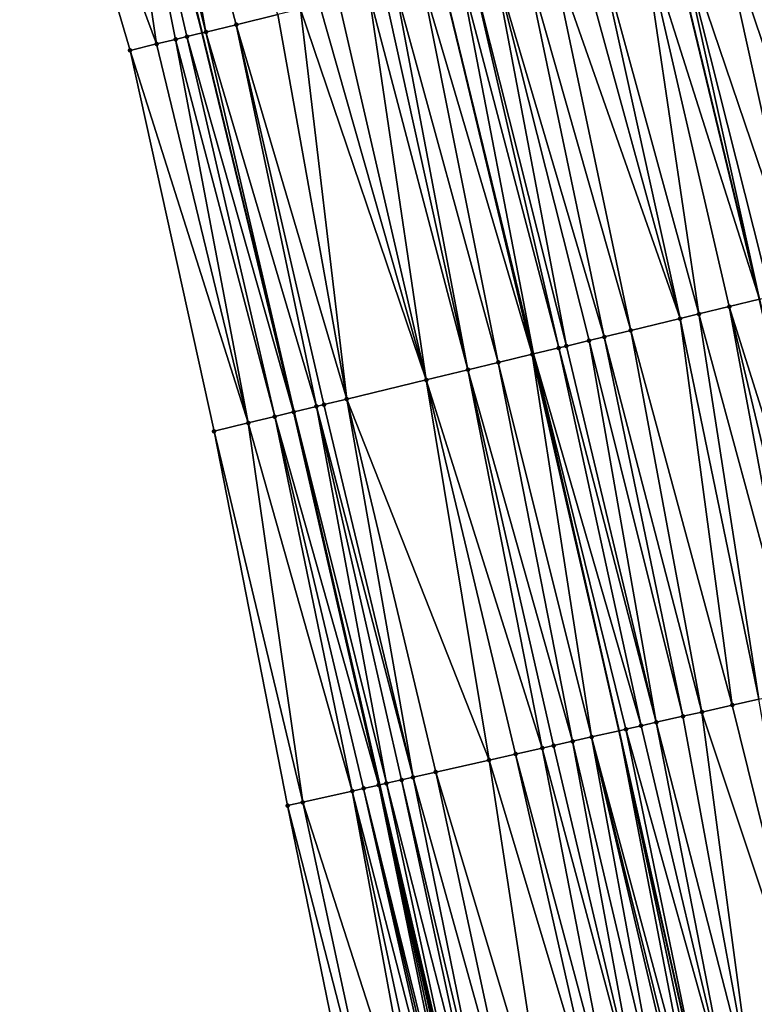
# Model space of a CAD drawing. Header units: feet. Extents: x 2004186 to 2014793, y 836912 to 864902.
# Tile 318 of 656: x 2010559 to 2010596, y 847217 to 847268. Entities that reach past the tile are written whole.
import ezdxf

# ---------------------------------------------------------------- set-up
doc = ezdxf.new("R2010")
doc.units = ezdxf.units.FT
doc.header["$LTSCALE"] = 100
doc.header["$MEASUREMENT"] = 0
for name, color, linetype, lineweight in [('EP_Travel Lane', 5, 'Continuous', 40), ('GPL_Skip Line', 2, 'Continuous', 40), ('Road Shots', 4, 'Continuous', 200), ('Road X-Section', 30, 'Continuous', 13)]:
    doc.layers.add(name, color=color, linetype=linetype, lineweight=lineweight)
doc.layers.add('I-77 SB_MM21-27-Surface-Border', color=7, linetype='Continuous')
doc.layers.add('I-77 SB_MM21-27-Surface-TIN', color=7, linetype='Continuous')

msp = doc.modelspace()

# ---------------------------------------------------------------- linework, layer by layer
at = {"layer": 'EP_Travel Lane'}
msp.add_polyline3d([(2010630.685063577, 846974.7646020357, 433.9494990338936), (2010626.999623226, 846994.4221213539, 433.9498742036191), (2010623.37290923, 847013.7085163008, 433.9473500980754), (2010619.35586834, 847033.300953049, 433.9607344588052), (2010615.338828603, 847052.893384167, 433.9372377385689), (2010611.321789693, 847072.4858112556, 433.8909326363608), (2010607.341284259, 847091.833547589, 433.8868535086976), (2010603.135315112, 847111.386270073, 433.8458970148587), (2010598.929344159, 847130.9390009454, 433.8186552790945), (2010594.723369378, 847150.4917496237, 433.8204851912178), (2010590.543717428, 847169.7928133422, 433.7994783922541), (2010586.116001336, 847189.2965723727, 433.781012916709), (2010581.688313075, 847208.8002088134, 433.7128112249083), (2010577.26060242, 847228.3039439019, 433.6845438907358), (2010572.869440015, 847247.436006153, 433.6395394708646), (2010568.141492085, 847266.8691364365, 433.6038975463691), (2010563.413541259, 847286.3022786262, 433.5727281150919)], dxfattribs=at)
at = {"layer": 'GPL_Skip Line'}
for points in [[(2010658.425751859, 846959.6426882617, 434.8346404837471), (2010654.719709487, 846979.2963235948, 434.8327586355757), (2010651.013668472, 846998.9499517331, 434.8458880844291), (2010647.299672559, 847018.6020272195, 434.8315263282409), (2010643.292333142, 847038.1964483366, 434.8466748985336), (2010639.284994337, 847057.7908664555, 434.8428464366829), (2010635.277655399, 847077.3852852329, 434.8431873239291), (2010631.25525284, 847096.9765361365, 434.8154953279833), (2010627.050621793, 847116.5295742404, 434.8180633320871), (2010622.84599493, 847136.0825928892, 434.7888662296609), (2010618.641362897, 847155.6356355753, 434.798914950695), (2010614.412306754, 847175.183235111, 434.7560637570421), (2010610.008453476, 847194.6923061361, 434.7087903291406), (2010605.604603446, 847214.2013627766, 434.6556823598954), (2010601.200750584, 847233.7104319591, 434.6076615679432), (2010596.746246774, 847253.2076785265, 434.5645376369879), (2010592.049026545, 847272.648150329, 434.498719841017)], [(2010642.843041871, 846977.0569805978, 434.4017730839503), (2010639.195819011, 846996.7217008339, 434.413337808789), (2010635.571582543, 847016.2033965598, 434.4155120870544), (2010631.558796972, 847035.7967035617, 434.4288092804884), (2010627.54601195, 847055.3900078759, 434.4244873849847), (2010623.533227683, 847074.9833085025, 434.3981462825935), (2010619.530251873, 847094.4549494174, 434.3862928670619), (2010615.318628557, 847114.0064724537, 434.3709530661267), (2010611.1070079, 847133.5579831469, 434.3354678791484), (2010606.895382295, 847153.1095168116, 434.3374904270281), (2010602.688896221, 847172.5357383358, 434.3204053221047), (2010598.305170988, 847192.0493671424, 434.2786140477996), (2010593.921456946, 847211.5629461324, 434.2166219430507), (2010589.537728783, 847231.0765879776, 434.1800748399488), (2010585.139193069, 847250.4019683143, 434.1257069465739), (2010580.421065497, 847269.8374178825, 434.0705909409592)]]:
    msp.add_polyline3d(points, dxfattribs=at)
at = {"layer": 'I-77 SB_MM21-27-Surface-Border', "color": 3, "linetype": 'ByBlock', "lineweight": -2}
msp.add_polyline3d([(2010623.863398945, 846973.4784115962, 433.6356946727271), (2010621.729653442, 846993.4284968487, 433.7041223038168), (2010615.948641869, 847012.1900950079, 433.628943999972), (2010612.529134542, 847031.9047385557, 433.6583332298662), (2010608.521796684, 847051.4991520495, 433.6235450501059), (2010604.318515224, 847071.0534893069, 433.5741984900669), (2010600.557156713, 847090.3744989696, 433.5612475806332), (2010596.352529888, 847109.9275174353, 433.5317278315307), (2010592.147901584, 847129.480542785, 433.5134717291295), (2010587.94327389, 847149.0335652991, 433.4905857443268), (2010584.173862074, 847168.3541448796, 433.4992467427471), (2010580.160164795, 847187.9514106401, 433.4996007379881), (2010576.536649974, 847207.6367539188, 433.5000388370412), (2010572.522958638, 847227.2339933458, 433.4896062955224), (2010568.752507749, 847246.4408045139, 433.4700946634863), (2010564.444075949, 847265.9753165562, 433.4409948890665), (2010558.774834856, 847285.1808938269, 433.3625969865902)], dxfattribs=at)
at = {"layer": 'I-77 SB_MM21-27-Surface-TIN', "color": 128, "linetype": 'ByBlock', "lineweight": -2}
for points in [[(2010563.829240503, 847286.4027710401, 433.5912445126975), (2010563.413541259, 847286.3022786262, 433.5727281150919), (2010568.332084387, 847266.9152051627, 433.6103323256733)], [(2010564.80124124, 847286.6377488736, 433.6357722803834), (2010563.829240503, 847286.4027710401, 433.5912445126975), (2010568.332084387, 847266.9152051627, 433.6103323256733)], [(2010564.80124124, 847286.6377488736, 433.6357722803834), (2010569.887287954, 847267.2911598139, 433.6777625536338), (2010572.025703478, 847267.8080535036, 433.7535481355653)], [(2010564.80124124, 847286.6377488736, 433.6357722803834), (2010568.332084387, 847266.9152051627, 433.6103323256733), (2010569.887287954, 847267.2911598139, 433.6777625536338)], [(2010562.857238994, 847286.1677964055, 433.5479488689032), (2010558.774834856, 847285.1808938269, 433.3625969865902), (2010565.80487514, 847266.3042931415, 433.5062614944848)], [(2010562.857238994, 847286.1677964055, 433.5479488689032), (2010568.141492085, 847266.8691364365, 433.6038975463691), (2010563.413541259, 847286.3022786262, 433.5727281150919)], [(2010562.857238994, 847286.1677964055, 433.5479488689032), (2010567.360076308, 847266.6802577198, 433.5775153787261), (2010568.141492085, 847266.8691364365, 433.6038975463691)], [(2010562.857238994, 847286.1677964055, 433.5479488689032), (2010566.776873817, 847266.5392795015, 433.554068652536), (2010567.360076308, 847266.6802577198, 433.5775153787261)], [(2010562.857238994, 847286.1677964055, 433.5479488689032), (2010565.80487514, 847266.3042931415, 433.5062614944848), (2010566.776873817, 847266.5392795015, 433.554068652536)], [(2010568.332084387, 847266.9152051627, 433.6103323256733), (2010563.413541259, 847286.3022786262, 433.5727281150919), (2010568.141492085, 847266.8691364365, 433.6038975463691)], [(2010558.774834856, 847285.1808938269, 433.3625969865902), (2010564.444075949, 847265.9753165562, 433.4409948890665), (2010565.80487514, 847266.3042931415, 433.5062614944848)], [(2010594.576241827, 847273.2590373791, 434.5931723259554), (2010592.437829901, 847272.7421287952, 434.5116498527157), (2010598.884659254, 847253.7245848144, 434.6451752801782)], [(2010596.520244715, 847273.72898719, 434.6799625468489), (2010594.576241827, 847273.2590373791, 434.5931723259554), (2010601.023068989, 847254.241502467, 434.7301903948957)], [(2010594.576241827, 847273.2590373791, 434.5931723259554), (2010598.884659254, 847253.7245848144, 434.6451752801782), (2010601.023068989, 847254.241502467, 434.7301903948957)], [(2010590.688214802, 847272.3192256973, 434.4534648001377), (2010588.355405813, 847271.7553087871, 434.3581229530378), (2010593.635835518, 847252.4557862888, 434.4362508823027)], [(2010590.688214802, 847272.3192256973, 434.4534648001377), (2010596.746246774, 847253.2076785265, 434.5645376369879), (2010592.049026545, 847272.648150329, 434.498719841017)], [(2010590.688214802, 847272.3192256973, 434.4534648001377), (2010595.191038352, 847252.831743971, 434.5048482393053), (2010596.746246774, 847253.2076785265, 434.5645376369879)], [(2010590.688214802, 847272.3192256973, 434.4534648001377), (2010593.635835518, 847252.4557862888, 434.4362508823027), (2010595.191038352, 847252.831743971, 434.5048482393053)], [(2010592.437829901, 847272.7421287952, 434.5116498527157), (2010592.049026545, 847272.648150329, 434.498719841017), (2010596.746246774, 847253.2076785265, 434.5645376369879)], [(2010592.437829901, 847272.7421287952, 434.5116498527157), (2010596.746246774, 847253.2076785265, 434.5645376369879), (2010597.329449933, 847253.348653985, 434.5869211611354)], [(2010592.437829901, 847272.7421287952, 434.5116498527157), (2010597.329449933, 847253.348653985, 434.5869211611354), (2010598.884659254, 847253.7245848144, 434.6451752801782)], [(2010588.355405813, 847271.7553087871, 434.3581229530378), (2010587.383402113, 847271.5203432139, 434.3183224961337), (2010592.663830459, 847252.2208263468, 434.3986196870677)], [(2010588.355405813, 847271.7553087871, 434.3581229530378), (2010592.663830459, 847252.2208263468, 434.3986196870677), (2010593.635835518, 847252.4557862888, 434.4362508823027)], [(2010587.383402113, 847271.5203432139, 434.3183224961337), (2010586.022588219, 847271.191427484, 434.2764962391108), (2010592.663830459, 847252.2208263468, 434.3986196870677)], [(2010584.66178101, 847270.8624840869, 434.2240131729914), (2010583.106571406, 847270.4865544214, 434.1662070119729), (2010588.775803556, 847251.2810141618, 434.2587190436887)], [(2010586.022588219, 847271.191427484, 434.2764962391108), (2010584.66178101, 847270.8624840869, 434.2240131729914), (2010590.136609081, 847251.60996453, 434.3138870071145)], [(2010584.66178101, 847270.8624840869, 434.2240131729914), (2010588.775803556, 847251.2810141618, 434.2587190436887), (2010590.136609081, 847251.60996453, 434.3138870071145)], [(2010586.022588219, 847271.191427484, 434.2764962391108), (2010590.136609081, 847251.60996453, 434.3138870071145), (2010592.663830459, 847252.2208263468, 434.3986196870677)], [(2010583.106571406, 847270.4865544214, 434.1662070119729), (2010581.940159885, 847270.204625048, 434.1297377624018), (2010586.831783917, 847250.8111336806, 434.1986337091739)], [(2010583.106571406, 847270.4865544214, 434.1662070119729), (2010587.998197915, 847251.093052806, 434.2311553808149), (2010588.775803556, 847251.2810141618, 434.2587190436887)], [(2010583.106571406, 847270.4865544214, 434.1662070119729), (2010586.831783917, 847250.8111336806, 434.1986337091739), (2010587.998197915, 847251.093052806, 434.2311553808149)], [(2010579.4129489, 847269.5937202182, 434.0284367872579), (2010585.082179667, 847250.3881856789, 434.1231530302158), (2010580.421065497, 847269.8374178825, 434.0705909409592)], [(2010581.35695524, 847270.0636557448, 434.1097249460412), (2010580.421065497, 847269.8374178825, 434.0705909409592), (2010585.139193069, 847250.4019683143, 434.1257069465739)], [(2010585.082179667, 847250.3881856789, 434.1231530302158), (2010585.139193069, 847250.4019683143, 434.1257069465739), (2010580.421065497, 847269.8374178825, 434.0705909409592)], [(2010581.940159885, 847270.204625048, 434.1297377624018), (2010581.35695524, 847270.0636557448, 434.1097249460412), (2010586.442981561, 847250.717151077, 434.184110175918)], [(2010581.35695524, 847270.0636557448, 434.1097249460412), (2010585.139193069, 847250.4019683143, 434.1257069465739), (2010586.442981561, 847250.717151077, 434.184110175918)], [(2010581.940159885, 847270.204625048, 434.1297377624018), (2010586.442981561, 847250.717151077, 434.184110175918), (2010586.831783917, 847250.8111336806, 434.1986337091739)], [(2010578.052142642, 847269.2647728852, 433.9744377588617), (2010577.468937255, 847269.1238066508, 433.955606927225), (2010581.777363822, 847249.589316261, 433.9930439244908)], [(2010579.4129489, 847269.5937202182, 434.0284367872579), (2010578.052142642, 847269.2647728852, 433.9744377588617), (2010583.332571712, 847249.9652530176, 434.0535811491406)], [(2010578.052142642, 847269.2647728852, 433.9744377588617), (2010581.777363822, 847249.589316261, 433.9930439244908), (2010583.332571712, 847249.9652530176, 434.0535811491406)], [(2010579.4129489, 847269.5937202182, 434.0284367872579), (2010583.332571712, 847249.9652530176, 434.0535811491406), (2010585.082179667, 847250.3881856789, 434.1231530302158)], [(2010576.691330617, 847268.9358494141, 433.9296297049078), (2010575.136125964, 847268.5598992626, 433.8639327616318), (2010579.638956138, 847249.0723901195, 433.9047590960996)], [(2010577.468937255, 847269.1238066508, 433.955606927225), (2010576.691330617, 847268.9358494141, 433.9296297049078), (2010581.777363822, 847249.589316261, 433.9930439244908)], [(2010576.691330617, 847268.9358494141, 433.9296297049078), (2010579.638956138, 847249.0723901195, 433.9047590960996), (2010581.777363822, 847249.589316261, 433.9930439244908)], [(2010574.164118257, 847268.3249502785, 433.8305220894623), (2010573.192110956, 847268.089999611, 433.7964629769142), (2010579.638956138, 847249.0723901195, 433.9047590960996)], [(2010575.136125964, 847268.5598992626, 433.8639327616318), (2010574.164118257, 847268.3249502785, 433.8305220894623), (2010579.638956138, 847249.0723901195, 433.9047590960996)], [(2010572.025703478, 847267.8080535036, 433.7535481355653), (2010569.887287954, 847267.2911598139, 433.6777625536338), (2010575.556530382, 847248.0855770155, 433.7538923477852)], [(2010573.192110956, 847268.089999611, 433.7964629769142), (2010572.025703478, 847267.8080535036, 433.7535481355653), (2010575.556530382, 847248.0855770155, 433.7538923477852)], [(2010573.192110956, 847268.089999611, 433.7964629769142), (2010575.556530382, 847248.0855770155, 433.7538923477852), (2010579.638956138, 847249.0723901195, 433.9047590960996)], [(2010569.887287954, 847267.2911598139, 433.6777625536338), (2010568.332084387, 847266.9152051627, 433.6103323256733), (2010574.001320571, 847247.709648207, 433.6964165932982)], [(2010569.887287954, 847267.2911598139, 433.6777625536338), (2010574.390121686, 847247.8036359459, 433.7129181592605), (2010575.556530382, 847248.0855770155, 433.7538923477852)], [(2010569.887287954, 847267.2911598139, 433.6777625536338), (2010574.001320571, 847247.709648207, 433.6964165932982), (2010574.390121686, 847247.8036359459, 433.7129181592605)], [(2010567.360076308, 847266.6802577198, 433.5775153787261), (2010572.834922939, 847247.4276613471, 433.6378049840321), (2010568.141492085, 847266.8691364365, 433.6038975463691)], [(2010568.332084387, 847266.9152051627, 433.6103323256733), (2010568.141492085, 847266.8691364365, 433.6038975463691), (2010572.869440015, 847247.436006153, 433.6395394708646)], [(2010572.834922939, 847247.4276613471, 433.6378049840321), (2010572.869440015, 847247.436006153, 433.6395394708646), (2010568.141492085, 847266.8691364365, 433.6038975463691)], [(2010568.332084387, 847266.9152051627, 433.6103323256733), (2010572.869440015, 847247.436006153, 433.6395394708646), (2010574.001320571, 847247.709648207, 433.6964165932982)], [(2010565.80487514, 847266.3042931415, 433.5062614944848), (2010564.444075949, 847265.9753165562, 433.4409948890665), (2010570.502110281, 847246.8637596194, 433.5483116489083)], [(2010566.776873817, 847266.5392795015, 433.554068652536), (2010565.80487514, 847266.3042931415, 433.5062614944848), (2010570.502110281, 847246.8637596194, 433.5483116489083)], [(2010567.360076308, 847266.6802577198, 433.5775153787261), (2010566.776873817, 847266.5392795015, 433.554068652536), (2010571.862917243, 847247.1927040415, 433.6011892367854)], [(2010566.776873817, 847266.5392795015, 433.554068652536), (2010570.502110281, 847246.8637596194, 433.5483116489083), (2010571.862917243, 847247.1927040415, 433.6011892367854)], [(2010567.360076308, 847266.6802577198, 433.5775153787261), (2010571.862917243, 847247.1927040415, 433.6011892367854), (2010572.834922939, 847247.4276613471, 433.6378049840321)], [(2010564.444075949, 847265.9753165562, 433.4409948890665), (2010568.752507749, 847246.4408045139, 433.4700946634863), (2010570.502110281, 847246.8637596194, 433.5483116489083)], [(2010595.191038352, 847252.831743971, 434.5048482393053), (2010601.200750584, 847233.7104319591, 434.6076615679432), (2010596.746246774, 847253.2076785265, 434.5645376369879)], [(2010595.191038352, 847252.831743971, 434.5048482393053), (2010593.635835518, 847252.4557862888, 434.4362508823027), (2010598.859702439, 847233.1817603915, 434.5234081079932)], [(2010595.191038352, 847252.831743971, 434.5048482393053), (2010599.835137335, 847233.402048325, 434.5618046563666), (2010601.200750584, 847233.7104319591, 434.6076615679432)], [(2010595.191038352, 847252.831743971, 434.5048482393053), (2010598.859702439, 847233.1817603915, 434.5234081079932), (2010599.835137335, 847233.402048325, 434.5618046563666)], [(2010592.663830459, 847252.2208263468, 434.3986196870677), (2010590.136609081, 847251.60996453, 434.3138870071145), (2010595.34813351, 847232.3887384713, 434.3911187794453)], [(2010593.635835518, 847252.4557862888, 434.4362508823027), (2010592.663830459, 847252.2208263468, 434.3986196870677), (2010596.713745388, 847232.6971281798, 434.4394395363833)], [(2010592.663830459, 847252.2208263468, 434.3986196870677), (2010595.34813351, 847232.3887384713, 434.3911187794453), (2010596.713745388, 847232.6971281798, 434.4394395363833)], [(2010593.635835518, 847252.4557862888, 434.4362508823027), (2010596.713745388, 847232.6971281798, 434.4394395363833), (2010598.859702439, 847233.1817603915, 434.5234081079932)], [(2010590.136609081, 847251.60996453, 434.3138870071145), (2010588.775803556, 847251.2810141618, 434.2587190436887), (2010593.787437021, 847232.0362806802, 434.3308617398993)], [(2010590.136609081, 847251.60996453, 434.3138870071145), (2010593.787437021, 847232.0362806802, 434.3308617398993), (2010595.34813351, 847232.3887384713, 434.3911187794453)], [(2010587.998197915, 847251.093052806, 434.2311553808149), (2010586.831783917, 847250.8111336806, 434.1986337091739), (2010591.446384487, 847231.5076285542, 434.2544937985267)], [(2010588.775803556, 847251.2810141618, 434.2587190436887), (2010587.998197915, 847251.093052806, 434.2311553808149), (2010592.812000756, 847231.8159988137, 434.2949258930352)], [(2010587.998197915, 847251.093052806, 434.2311553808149), (2010591.446384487, 847231.5076285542, 434.2544937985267), (2010592.812000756, 847231.8159988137, 434.2949258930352)], [(2010588.775803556, 847251.2810141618, 434.2587190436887), (2010592.812000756, 847231.8159988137, 434.2949258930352), (2010593.787437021, 847232.0362806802, 434.3308617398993)], [(2010586.442981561, 847250.717151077, 434.184110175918), (2010585.139193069, 847250.4019683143, 434.1257069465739), (2010590.666034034, 847231.331409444, 434.228334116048)], [(2010586.831783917, 847250.8111336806, 434.1986337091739), (2010586.442981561, 847250.717151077, 434.184110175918), (2010591.446384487, 847231.5076285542, 434.2544937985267)], [(2010586.442981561, 847250.717151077, 434.184110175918), (2010590.666034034, 847231.331409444, 434.228334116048), (2010591.446384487, 847231.5076285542, 434.2544937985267)], [(2010585.082179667, 847250.3881856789, 434.1231530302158), (2010583.332571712, 847249.9652530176, 434.0535811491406), (2010588.129911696, 847230.7586236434, 434.1134257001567)], [(2010585.082179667, 847250.3881856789, 434.1231530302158), (2010589.537728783, 847231.0765879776, 434.1800748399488), (2010585.139193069, 847250.4019683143, 434.1257069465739)], [(2010585.082179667, 847250.3881856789, 434.1231530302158), (2010588.129911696, 847230.7586236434, 434.1134257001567), (2010589.537728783, 847231.0765879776, 434.1800748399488)], [(2010589.885686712, 847231.1551764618, 434.1965479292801), (2010585.139193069, 847250.4019683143, 434.1257069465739), (2010589.537728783, 847231.0765879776, 434.1800748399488)], [(2010590.666034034, 847231.331409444, 434.228334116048), (2010585.139193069, 847250.4019683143, 434.1257069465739), (2010589.885686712, 847231.1551764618, 434.1965479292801)], [(2010581.777363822, 847249.589316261, 433.9930439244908), (2010579.638956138, 847249.0723901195, 433.9047590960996), (2010585.593780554, 847230.1858768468, 434.0143372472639)], [(2010583.332571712, 847249.9652530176, 434.0535811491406), (2010581.777363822, 847249.589316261, 433.9930439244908), (2010587.154479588, 847230.5383233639, 434.0700215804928)], [(2010581.777363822, 847249.589316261, 433.9930439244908), (2010586.179042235, 847230.3180463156, 434.0360400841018), (2010587.154479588, 847230.5383233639, 434.0700215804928)], [(2010581.777363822, 847249.589316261, 433.9930439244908), (2010585.593780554, 847230.1858768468, 434.0143372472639), (2010586.179042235, 847230.3180463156, 434.0360400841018)], [(2010583.332571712, 847249.9652530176, 434.0535811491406), (2010587.154479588, 847230.5383233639, 434.0700215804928), (2010588.129911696, 847230.7586236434, 434.1134257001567)], [(2010579.638956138, 847249.0723901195, 433.9047590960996), (2010575.556530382, 847248.0855770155, 433.7538923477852), (2010582.862563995, 847229.5690655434, 433.9047626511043)], [(2010579.638956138, 847249.0723901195, 433.9047590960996), (2010584.228175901, 847229.8774551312, 433.9530344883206), (2010585.593780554, 847230.1858768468, 434.0143372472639)], [(2010579.638956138, 847249.0723901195, 433.9047590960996), (2010582.862563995, 847229.5690655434, 433.9047626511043), (2010584.228175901, 847229.8774551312, 433.9530344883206)], [(2010575.556530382, 847248.0855770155, 433.7538923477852), (2010574.390121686, 847247.8036359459, 433.7129181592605), (2010578.960818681, 847228.6879391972, 433.7614739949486)], [(2010575.556530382, 847248.0855770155, 433.7538923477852), (2010580.131344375, 847228.9522678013, 433.8006886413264), (2010582.862563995, 847229.5690655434, 433.9047626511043)], [(2010575.556530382, 847248.0855770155, 433.7538923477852), (2010578.960818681, 847228.6879391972, 433.7614739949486), (2010580.131344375, 847228.9522678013, 433.8006886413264)], [(2010574.001320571, 847247.709648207, 433.6964165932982), (2010572.869440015, 847247.436006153, 433.6395394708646), (2010577.595214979, 847228.3795132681, 433.6984622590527)], [(2010574.390121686, 847247.8036359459, 433.7129181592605), (2010574.001320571, 847247.709648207, 433.6964165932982), (2010578.960818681, 847228.6879391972, 433.7614739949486)], [(2010574.001320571, 847247.709648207, 433.6964165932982), (2010578.375557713, 847228.5557665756, 433.738492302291), (2010578.960818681, 847228.6879391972, 433.7614739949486)], [(2010574.001320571, 847247.709648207, 433.6964165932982), (2010577.595214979, 847228.3795132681, 433.6984622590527), (2010578.375557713, 847228.5557665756, 433.738492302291)], [(2010571.862917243, 847247.1927040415, 433.6011892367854), (2010570.502110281, 847246.8637596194, 433.5483116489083), (2010575.839427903, 847227.9830138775, 433.6370101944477)], [(2010572.834922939, 847247.4276613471, 433.6378049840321), (2010571.862917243, 847247.1927040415, 433.6011892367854), (2010577.205041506, 847228.2913959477, 433.6822328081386)], [(2010571.862917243, 847247.1927040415, 433.6011892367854), (2010576.424689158, 847228.1151852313, 433.6594777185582), (2010577.205041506, 847228.2913959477, 433.6822328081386)], [(2010571.862917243, 847247.1927040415, 433.6011892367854), (2010575.839427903, 847227.9830138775, 433.6370101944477), (2010576.424689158, 847228.1151852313, 433.6594777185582)], [(2010572.834922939, 847247.4276613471, 433.6378049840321), (2010577.26060242, 847228.3039439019, 433.6845438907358), (2010572.869440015, 847247.436006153, 433.6395394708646)], [(2010572.834922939, 847247.4276613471, 433.6378049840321), (2010577.205041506, 847228.2913959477, 433.6822328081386), (2010577.26060242, 847228.3039439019, 433.6845438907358)], [(2010577.595214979, 847228.3795132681, 433.6984622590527), (2010572.869440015, 847247.436006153, 433.6395394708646), (2010577.26060242, 847228.3039439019, 433.6845438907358)], [(2010570.502110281, 847246.8637596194, 433.5483116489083), (2010568.752507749, 847246.4408045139, 433.4700946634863), (2010573.303306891, 847227.4102222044, 433.5197198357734)], [(2010570.502110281, 847246.8637596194, 433.5483116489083), (2010573.303306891, 847227.4102222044, 433.5197198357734), (2010575.839427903, 847227.9830138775, 433.6370101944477)], [(2010568.752507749, 847246.4408045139, 433.4700946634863), (2010572.522958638, 847227.2339933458, 433.4896062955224), (2010573.303306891, 847227.4102222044, 433.5197198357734)], [(2010595.34813351, 847232.3887384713, 434.3911187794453), (2010593.787437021, 847232.0362806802, 434.3308617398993), (2010600.142164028, 847212.9677680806, 434.4478740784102)], [(2010596.713745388, 847232.6971281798, 434.4394395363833), (2010595.34813351, 847232.3887384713, 434.3911187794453), (2010600.142164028, 847212.9677680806, 434.4478740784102)], [(2010593.787437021, 847232.0362806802, 434.3308617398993), (2010592.812000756, 847231.8159988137, 434.2949258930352), (2010596.435505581, 847212.1306998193, 434.3124803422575)], [(2010593.787437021, 847232.0362806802, 434.3308617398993), (2010596.435505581, 847212.1306998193, 434.3124803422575), (2010600.142164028, 847212.9677680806, 434.4478740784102)], [(2010590.666034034, 847231.331409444, 434.228334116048), (2010589.885686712, 847231.1551764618, 434.1965479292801), (2010595.264978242, 847211.8663785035, 434.2762261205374)], [(2010591.446384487, 847231.5076285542, 434.2544937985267), (2010590.666034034, 847231.331409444, 434.228334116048), (2010595.264978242, 847211.8663785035, 434.2762261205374)], [(2010592.812000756, 847231.8159988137, 434.2949258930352), (2010591.446384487, 847231.5076285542, 434.2544937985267), (2010596.435505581, 847212.1306998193, 434.3124803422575)], [(2010591.446384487, 847231.5076285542, 434.2544937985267), (2010595.264978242, 847211.8663785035, 434.2762261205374), (2010596.435505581, 847212.1306998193, 434.3124803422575)], [(2010588.129911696, 847230.7586236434, 434.1134257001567), (2010593.314111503, 847211.4257891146, 434.193955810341), (2010589.537728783, 847231.0765879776, 434.1800748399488)], [(2010589.885686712, 847231.1551764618, 434.1965479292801), (2010589.537728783, 847231.0765879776, 434.1800748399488), (2010593.921456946, 847211.5629461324, 434.2166219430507)], [(2010593.704286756, 847211.5138985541, 434.2069873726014), (2010593.921456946, 847211.5629461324, 434.2166219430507), (2010589.537728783, 847231.0765879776, 434.1800748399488)], [(2010593.704286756, 847211.5138985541, 434.2069873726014), (2010589.537728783, 847231.0765879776, 434.1800748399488), (2010593.314111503, 847211.4257891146, 434.193955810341)], [(2010589.885686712, 847231.1551764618, 434.1965479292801), (2010593.921456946, 847211.5629461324, 434.2166219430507), (2010595.264978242, 847211.8663785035, 434.2762261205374)], [(2010587.154479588, 847230.5383233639, 434.0700215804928), (2010586.179042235, 847230.3180463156, 434.0360400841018), (2010590.77798285, 847210.8530312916, 434.0904044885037)], [(2010588.129911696, 847230.7586236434, 434.1134257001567), (2010587.154479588, 847230.5383233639, 434.0700215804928), (2010591.753416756, 847211.0733236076, 434.1305748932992)], [(2010587.154479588, 847230.5383233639, 434.0700215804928), (2010590.77798285, 847210.8530312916, 434.0904044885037), (2010591.753416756, 847211.0733236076, 434.1305748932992)], [(2010588.129911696, 847230.7586236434, 434.1134257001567), (2010592.923933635, 847211.3376912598, 434.1856231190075), (2010593.314111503, 847211.4257891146, 434.193955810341)], [(2010588.129911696, 847230.7586236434, 434.1134257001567), (2010592.72884615, 847211.2936359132, 434.1788531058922), (2010592.923933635, 847211.3376912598, 434.1856231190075)], [(2010588.129911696, 847230.7586236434, 434.1134257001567), (2010591.753416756, 847211.0733236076, 434.1305748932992), (2010592.72884615, 847211.2936359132, 434.1788531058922)], [(2010584.228175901, 847229.8774551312, 433.9530344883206), (2010582.862563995, 847229.5690655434, 433.9047626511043), (2010588.632032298, 847210.3683702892, 433.9947663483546)], [(2010585.593780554, 847230.1858768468, 434.0143372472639), (2010584.228175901, 847229.8774551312, 433.9530344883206), (2010589.412378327, 847210.5446089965, 434.0288716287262)], [(2010584.228175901, 847229.8774551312, 433.9530344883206), (2010588.632032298, 847210.3683702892, 433.9947663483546), (2010589.412378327, 847210.5446089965, 434.0288716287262)], [(2010586.179042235, 847230.3180463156, 434.0360400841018), (2010585.593780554, 847230.1858768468, 434.0143372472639), (2010590.77798285, 847210.8530312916, 434.0904044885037)], [(2010585.593780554, 847230.1858768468, 434.0143372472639), (2010589.412378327, 847210.5446089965, 434.0288716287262), (2010590.77798285, 847210.8530312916, 434.0904044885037)], [(2010582.862563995, 847229.5690655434, 433.9047626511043), (2010580.131344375, 847228.9522678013, 433.8006886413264), (2010585.900809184, 847209.7515880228, 433.8969792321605)], [(2010582.862563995, 847229.5690655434, 433.9047626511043), (2010585.900809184, 847209.7515880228, 433.8969792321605), (2010588.632032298, 847210.3683702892, 433.9947663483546)], [(2010580.131344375, 847228.9522678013, 433.8006886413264), (2010578.960818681, 847228.6879391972, 433.7614739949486), (2010584.340115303, 847209.3991186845, 433.8320443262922)], [(2010580.131344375, 847228.9522678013, 433.8006886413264), (2010584.340115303, 847209.3991186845, 433.8320443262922), (2010585.900809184, 847209.7515880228, 433.8969792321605)], [(2010577.205041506, 847228.2913959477, 433.6822328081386), (2010581.608905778, 847208.7822762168, 433.7098396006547), (2010577.26060242, 847228.3039439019, 433.6845438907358)], [(2010577.595214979, 847228.3795132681, 433.6984622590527), (2010577.26060242, 847228.3039439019, 433.6845438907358), (2010581.803992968, 847208.8263328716, 433.7171402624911)], [(2010581.608905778, 847208.7822762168, 433.7098396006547), (2010581.688313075, 847208.8002088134, 433.7128112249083), (2010577.26060242, 847228.3039439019, 433.6845438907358)], [(2010581.803992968, 847208.8263328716, 433.7171402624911), (2010577.26060242, 847228.3039439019, 433.6845438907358), (2010581.688313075, 847208.8002088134, 433.7128112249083)], [(2010578.375557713, 847228.5557665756, 433.738492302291), (2010577.595214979, 847228.3795132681, 433.6984622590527), (2010582.584333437, 847209.00259621, 433.7612358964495)], [(2010577.595214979, 847228.3795132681, 433.6984622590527), (2010581.803992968, 847208.8263328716, 433.7171402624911), (2010582.584333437, 847209.00259621, 433.7612358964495)], [(2010578.960818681, 847228.6879391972, 433.7614739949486), (2010578.375557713, 847228.5557665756, 433.738492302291), (2010582.974506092, 847209.0907171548, 433.7789339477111)], [(2010578.375557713, 847228.5557665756, 433.738492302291), (2010582.584333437, 847209.00259621, 433.7612358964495), (2010582.974506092, 847209.0907171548, 433.7789339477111)], [(2010578.960818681, 847228.6879391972, 433.7614739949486), (2010582.974506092, 847209.0907171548, 433.7789339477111), (2010584.340115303, 847209.3991186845, 433.8320443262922)], [(2010575.839427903, 847227.9830138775, 433.6370101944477), (2010573.303306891, 847227.4102222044, 433.5197198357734), (2010579.462947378, 847208.2976499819, 433.6283032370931)], [(2010576.424689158, 847228.1151852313, 433.6594777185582), (2010575.839427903, 847227.9830138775, 433.6370101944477), (2010580.828549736, 847208.6060818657, 433.6937251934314)], [(2010575.839427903, 847227.9830138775, 433.6370101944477), (2010580.048206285, 847208.4298317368, 433.6549872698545), (2010580.828549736, 847208.6060818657, 433.6937251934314)], [(2010575.839427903, 847227.9830138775, 433.6370101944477), (2010579.462947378, 847208.2976499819, 433.6283032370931), (2010580.048206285, 847208.4298317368, 433.6549872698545)], [(2010577.205041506, 847228.2913959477, 433.6822328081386), (2010576.424689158, 847228.1151852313, 433.6594777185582), (2010581.218726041, 847208.6941866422, 433.7048653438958)], [(2010576.424689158, 847228.1151852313, 433.6594777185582), (2010581.023637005, 847208.6501381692, 433.7008832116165), (2010581.218726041, 847208.6941866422, 433.7048653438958)], [(2010576.424689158, 847228.1151852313, 433.6594777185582), (2010580.828549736, 847208.6060818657, 433.6937251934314), (2010581.023637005, 847208.6501381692, 433.7008832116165)], [(2010577.205041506, 847228.2913959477, 433.6822328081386), (2010581.413816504, 847208.7382287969, 433.7062846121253), (2010581.608905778, 847208.7822762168, 433.7098396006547)], [(2010577.205041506, 847228.2913959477, 433.6822328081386), (2010581.218726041, 847208.6941866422, 433.7048653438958), (2010581.413816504, 847208.7382287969, 433.7062846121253)], [(2010573.303306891, 847227.4102222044, 433.5197198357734), (2010572.522958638, 847227.2339933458, 433.4896062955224), (2010577.512083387, 847207.8570484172, 433.5410944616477)], [(2010573.303306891, 847227.4102222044, 433.5197198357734), (2010577.512083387, 847207.8570484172, 433.5410944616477), (2010579.462947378, 847208.2976499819, 433.6283032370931)], [(2010572.522958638, 847227.2339933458, 433.4896062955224), (2010576.536649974, 847207.6367539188, 433.5000388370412), (2010577.512083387, 847207.8570484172, 433.5410944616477)]]:
    msp.add_3dface(points, dxfattribs=at)
at = {"layer": 'Road Shots', "lineweight": 100}
for p in [(2010569.887287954, 847267.2911598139, 433.6777625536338), (2010568.332084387, 847266.9152051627, 433.6103323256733), (2010565.80487514, 847266.3042931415, 433.5062614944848), (2010566.776873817, 847266.5392795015, 433.554068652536), (2010567.360076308, 847266.6802577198, 433.5775153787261), (2010564.444075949, 847265.9753165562, 433.4409948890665), (2010595.191038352, 847252.831743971, 434.5048482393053), (2010592.663830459, 847252.2208263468, 434.3986196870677), (2010593.635835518, 847252.4557862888, 434.4362508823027), (2010590.136609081, 847251.60996453, 434.3138870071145), (2010587.998197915, 847251.093052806, 434.2311553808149), (2010588.775803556, 847251.2810141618, 434.2587190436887), (2010586.442981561, 847250.717151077, 434.184110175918), (2010586.831783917, 847250.8111336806, 434.1986337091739), (2010585.082179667, 847250.3881856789, 434.1231530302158), (2010581.777363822, 847249.589316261, 433.9930439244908), (2010583.332571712, 847249.9652530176, 434.0535811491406), (2010579.638956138, 847249.0723901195, 433.9047590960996), (2010575.556530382, 847248.0855770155, 433.7538923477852), (2010574.001320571, 847247.709648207, 433.6964165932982), (2010574.390121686, 847247.8036359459, 433.7129181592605), (2010571.862917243, 847247.1927040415, 433.6011892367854), (2010572.834922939, 847247.4276613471, 433.6378049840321), (2010570.502110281, 847246.8637596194, 433.5483116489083), (2010568.752507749, 847246.4408045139, 433.4700946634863), (2010595.34813351, 847232.3887384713, 434.3911187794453), (2010593.787437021, 847232.0362806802, 434.3308617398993), (2010590.666034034, 847231.331409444, 434.228334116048), (2010591.446384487, 847231.5076285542, 434.2544937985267), (2010592.812000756, 847231.8159988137, 434.2949258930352), (2010589.885686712, 847231.1551764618, 434.1965479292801), (2010587.154479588, 847230.5383233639, 434.0700215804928), (2010588.129911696, 847230.7586236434, 434.1134257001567), (2010584.228175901, 847229.8774551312, 433.9530344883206), (2010585.593780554, 847230.1858768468, 434.0143372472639), (2010586.179042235, 847230.3180463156, 434.0360400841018), (2010582.862563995, 847229.5690655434, 433.9047626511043), (2010580.131344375, 847228.9522678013, 433.8006886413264), (2010577.595214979, 847228.3795132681, 433.6984622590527), (2010578.375557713, 847228.5557665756, 433.738492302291), (2010578.960818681, 847228.6879391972, 433.7614739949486), (2010575.839427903, 847227.9830138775, 433.6370101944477), (2010576.424689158, 847228.1151852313, 433.6594777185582), (2010577.205041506, 847228.2913959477, 433.6822328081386), (2010573.303306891, 847227.4102222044, 433.5197198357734), (2010572.522958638, 847227.2339933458, 433.4896062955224)]:
    msp.add_point(p, dxfattribs=at)
at = {"layer": 'Road X-Section', "extrusion": (0.2348614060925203, -0.9720251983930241, 0.002670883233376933), "elevation": -351358.7277031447, "flags": 128}
msp.add_lwpolyline([(2153317.061415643, 1371.884022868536), (2153318.461415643, 1371.949289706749), (2153319.461415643, 1371.99709703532), (2153320.061415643, 1372.020543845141), (2153321.061415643, 1372.053360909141), (2153322.661415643, 1372.120791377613), (2153324.861415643, 1372.196577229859), (2153326.061415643, 1372.239492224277), (2153327.061415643, 1372.273551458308), (2153328.061415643, 1372.306962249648), (2153329.661415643, 1372.372659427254), (2153330.461415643, 1372.398636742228), (2153331.061415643, 1372.41746764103), (2153332.461415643, 1372.471466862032), (2153334.461415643, 1372.552755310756), (2153335.061415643, 1372.572768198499), (2153336.261415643, 1372.609237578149), (2153337.861415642, 1372.667043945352), (2153339.261415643, 1372.71952719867), (2153340.661415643, 1372.761353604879), (2153341.661415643, 1372.801154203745), (2153344.061415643, 1372.896496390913), (2153345.861415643, 1372.954681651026), (2153348.061415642, 1373.036204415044), (2153350.061415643, 1373.122994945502), (2153351.661415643, 1373.185617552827), (2153353.661415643, 1373.260804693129), (2153356.061415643, 1373.355190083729), (2153359.661415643, 1373.494993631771), (2153360.661415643, 1373.533284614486), (2153363.461415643, 1373.618589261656), (2153363.861415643, 1373.632227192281)], dxfattribs=at)
at = {"layer": 'Road X-Section', "extrusion": (0.234861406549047, -0.9720251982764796, 0.002670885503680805), "elevation": -351338.7266855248, "flags": 128}
msp.add_lwpolyline([(2153316.661581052, 1371.860499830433), (2153318.461581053, 1371.938717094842), (2153319.861581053, 1371.991594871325), (2153320.861581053, 1372.028210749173), (2153322.061581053, 1372.086822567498), (2153322.461581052, 1372.103324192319), (2153323.661581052, 1372.144298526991), (2153327.861581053, 1372.295165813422), (2153330.061581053, 1372.383450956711), (2153331.661581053, 1372.443988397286), (2153333.461581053, 1372.513560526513), (2153334.861581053, 1372.574517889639), (2153335.261581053, 1372.589041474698), (2153336.461581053, 1372.621563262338), (2153337.261581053, 1372.649127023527), (2153338.661581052, 1372.704295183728), (2153341.261581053, 1372.789028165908), (2153342.261581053, 1372.826659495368), (2153343.861581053, 1372.895257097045), (2153346.061581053, 1372.977330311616), (2153347.661581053, 1373.035584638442), (2153349.861581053, 1373.120600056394), (2153352.461581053, 1373.218132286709), (2153354.661581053, 1373.300023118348), (2153356.261581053, 1373.366225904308), (2153357.261581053, 1373.407842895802), (2153358.061581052, 1373.442662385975), (2153358.861581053, 1373.471149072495), (2153359.661581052, 1373.498105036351), (2153360.461581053, 1373.52522454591), (2153363.461581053, 1373.609446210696), (2153363.661581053, 1373.616048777)], dxfattribs=at)
at = {"layer": 'Road X-Section', "extrusion": (0.2201925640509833, -0.9754531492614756, 0.002527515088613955), "elevation": -383716.2588466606, "flags": 128}
msp.add_lwpolyline([(2147779.296700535, 1403.342722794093), (2147780.096700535, 1403.372836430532), (2147782.696700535, 1403.490127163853), (2147783.296700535, 1403.512594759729), (2147784.096700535, 1403.535349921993), (2147784.496700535, 1403.551579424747), (2147785.296700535, 1403.591609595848), (2147785.896700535, 1403.614591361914), (2147787.096700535, 1403.65380613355), (2147789.896700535, 1403.75788047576), (2147791.296700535, 1403.806152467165), (2147792.696700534, 1403.867455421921), (2147793.296700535, 1403.889158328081), (2147794.296700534, 1403.923139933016), (2147795.296700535, 1403.966544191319), (2147797.096700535, 1404.049666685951), (2147797.896700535, 1404.081452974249), (2147798.696700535, 1404.107612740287), (2147800.096700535, 1404.148044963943), (2147801.096700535, 1404.183980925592), (2147802.696700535, 1404.24423815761), (2147804.096700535, 1404.292559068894), (2147806.296700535, 1404.376527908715), (2147807.296700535, 1404.414924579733), (2147810.496700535, 1404.519740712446), (2147811.496700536, 1404.559317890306), (2147813.896700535, 1404.664737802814), (2147815.096700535, 1404.713705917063), (2147816.696700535, 1404.771890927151), (2147818.696700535, 1404.848463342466), (2147819.496700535, 1404.87614438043), (2147820.096700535, 1404.895471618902), (2147820.496700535, 1404.913675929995), (2147821.296700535, 1404.956381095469), (2147821.896700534, 1404.981767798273), (2147822.896700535, 1405.015077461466), (2147823.696700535, 1405.036862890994), (2147824.496700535, 1405.056786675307), (2147825.696700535, 1405.097092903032), (2147826.896700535, 1405.140268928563)], dxfattribs=at)
at = {"layer": 'Road X-Section', "extrusion": (0.2201925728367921, -0.9754531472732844, 0.002527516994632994), "elevation": -383696.2394966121, "flags": 128}
msp.add_lwpolyline([(2147778.900157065, 1403.303287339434), (2147779.900157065, 1403.34434309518), (2147781.900157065, 1403.431552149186), (2147782.500157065, 1403.458236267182), (2147783.300157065, 1403.496974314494), (2147783.500157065, 1403.504132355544), (2147783.700157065, 1403.508114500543), (2147783.900157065, 1403.509533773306), (2147784.100157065, 1403.513088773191), (2147784.300157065, 1403.520389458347), (2147785.100157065, 1403.564485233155), (2147785.500157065, 1403.582183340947), (2147786.900157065, 1403.635293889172), (2147788.500157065, 1403.700229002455), (2147791.300157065, 1403.798016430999), (2147792.100157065, 1403.83212182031), (2147793.500157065, 1403.893654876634), (2147794.500157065, 1403.933825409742), (2147795.500157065, 1403.982103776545), (2147795.700157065, 1403.988873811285), (2147796.100157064, 1403.997206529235), (2147796.500157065, 1404.010238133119), (2147798.100157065, 1404.079477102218), (2147799.300157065, 1404.11573143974), (2147803.100157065, 1404.251125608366), (2147803.900157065, 1404.279053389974), (2147805.900157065, 1404.357620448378), (2147807.300157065, 1404.416650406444), (2147807.900157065, 1404.436066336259), (2147808.700157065, 1404.458934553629), (2147810.100157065, 1404.513220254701), (2147811.300157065, 1404.556992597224), (2147812.700157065, 1404.613532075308), (2147815.100157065, 1404.711089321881), (2147816.700157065, 1404.772198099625), (2147817.300157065, 1404.796517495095), (2147818.100157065, 1404.824017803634), (2147818.900157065, 1404.854958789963), (2147820.300157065, 1404.901507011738), (2147820.500157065, 1404.91048951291), (2147821.100157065, 1404.946050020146), (2147821.300157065, 1404.956211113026), (2147821.900157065, 1404.978871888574), (2147822.700157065, 1405.012094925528), (2147823.300157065, 1405.03295807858), (2147825.900157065, 1405.107551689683), (2147827.300157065, 1405.155554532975)], dxfattribs=at)

doc.saveas('drawing.dxf')
